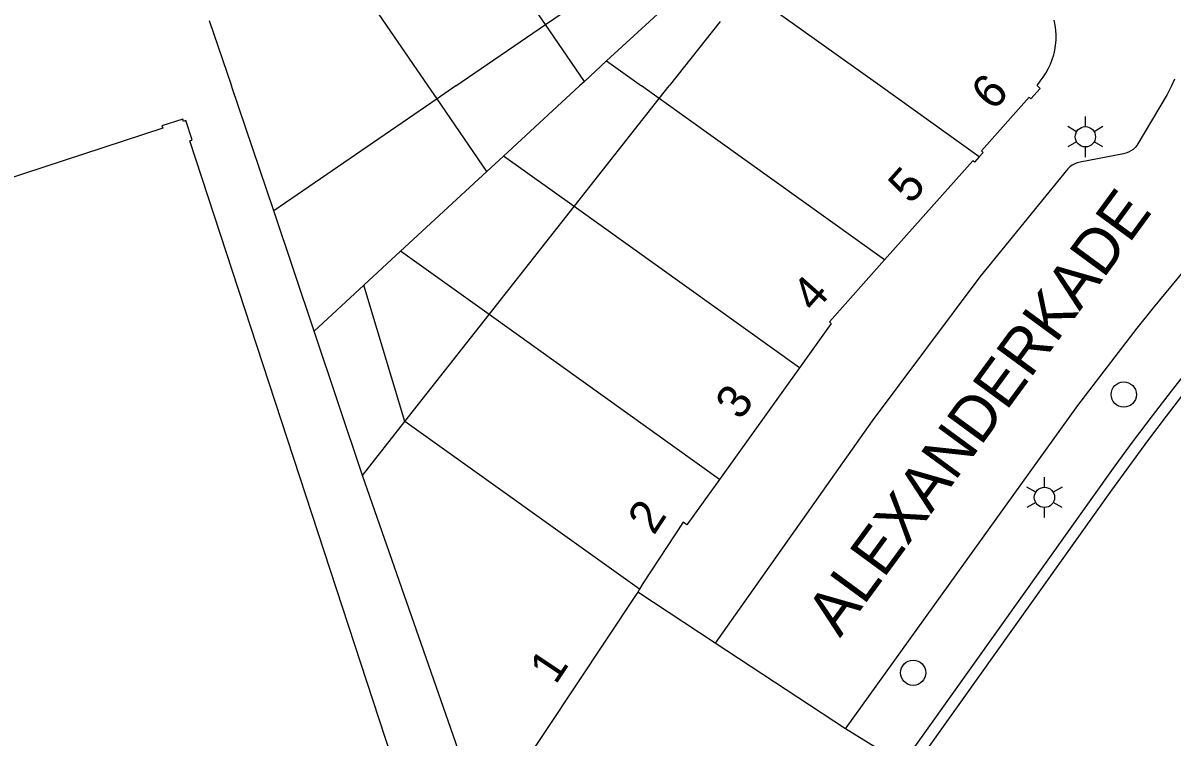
# Model space of a CAD drawing. Extents: x 122462 to 123306, y 485548 to 486417.
# Drawn here: x 123082 to 123133.1, y 486221.1 to 486252.8 of the extents above; entities that cross this region are included whole.
import ezdxf

# ---------------------------------------------------------------- set-up
doc = ezdxf.new("R2010")
doc.units = 0
for name, color, linetype in [('B-WE-IE-MEUBILAIR_WEGMEUBILAIR_VERKEERSBORD-S', 7, 'Continuous'), ('Level 1', 7, 'Continuous'), ('Level 15', 7, 'Continuous'), ('Level 17', 7, 'Continuous'), ('Level 19', 7, 'Continuous'), ('Level 2', 7, 'Continuous'), ('Level 4', 7, 'Continuous'), ('Level 50', 7, 'Continuous'), ('Level 53', 7, 'Continuous'), ('N werkgrens', 7, 'Continuous'), ('N-WE-GR-BOOM_DOORWORTELBARE RUIMTE-G', 7, 'Continuous')]:
    doc.layers.add(name, color=color, linetype=linetype)

msp = doc.modelspace()

# ---------------------------------------------------------------- linework, layer by layer
at = {"layer": 'Level 1'}
for p, q in [((123105.187, 486252.722), (123109.999, 486256.021)), ((123090.267, 486252.909), (123091.252, 486250)), ((123101.215, 486250), (123105.187, 486252.722)), ((123112.941, 486252.859), (123110.689, 486250)), ((123093.129, 486244.457), (123091.252, 486250)), ((123101.215, 486250), (123100.376, 486249.425)), ((123110.245, 486249.437), (123110.689, 486250)), ((123100.376, 486249.425), (123093.129, 486244.457)), ((123106.467, 486244.642), (123110.245, 486249.437)), ((123102.689, 486239.848), (123106.467, 486244.642)), ((123098.954, 486235.108), (123102.689, 486239.848)), ((123116.465, 486237.484), (123112.916, 486232.526)), ((123097.066, 486232.712), (123098.954, 486235.108)), ((123102.186, 486218.038), (123097.066, 486232.712)), ((123109.361, 486227.657), (123109.285, 486227.53))]:
    msp.add_line(p, q, dxfattribs=at)
for points in [[(123127.042, 486250), (123127.025, 486250.017), (123127.147, 486250.206), (123127.282, 486250.381), (123127.404, 486250.566), (123127.513, 486250.759), (123127.608, 486250.958), (123127.689, 486251.165), (123127.754, 486251.376), (123127.805, 486251.592), (123127.84, 486251.81), (123127.859, 486252.031), (123127.863, 486252.252), (123127.851, 486252.473), (123127.823, 486252.693), (123127.779, 486252.91)], [(123127.042, 486250), (123127.15, 486249.89), (123126.741, 486249.431), (123126.667, 486249.497), (123124.547, 486247.118), (123124.62, 486247.049), (123124.445, 486246.853)], [(123124.445, 486246.853), (123124.232, 486246.613), (123124.158, 486246.68), (123120.247, 486242.275)], [(123120.247, 486242.275), (123117.807, 486239.528), (123117.88, 486239.459), (123116.465, 486237.484)], [(123112.916, 486232.526), (123111.473, 486230.511), (123111.304, 486230.632), (123109.509, 486227.91), (123109.361, 486227.657)], [(123109.285, 486227.53), (123109.219, 486227.42), (123103.891, 486219.401), (123103.969, 486219.35), (123103.62, 486218.88), (123103.193, 486219.185), (123102.38, 486218.039), (123102.32, 486218.084), (123102.186, 486218.038)]]:
    msp.add_lwpolyline(points, dxfattribs=at)
at = {"layer": 'Level 15'}
for points in [[(123121.044, 486219.902), (123130.483, 486233.136), (123131.303, 486234.253), (123132.135, 486235.36), (123132.98, 486236.457), (123133.838, 486237.545), (123134.708, 486238.622), (123135.59, 486239.69), (123136.485, 486240.748), (123137.391, 486241.795), (123138.31, 486242.831), (123139.241, 486243.857), (123140.183, 486244.872), (123141.137, 486245.877), (123142.102, 486246.87), (123143.079, 486247.852), (123144.067, 486248.823), (123145.066, 486249.782), (123145.298, 486250)], [(123146.028, 486250), (123145.494, 486249.5), (123144.51, 486248.557), (123143.537, 486247.603), (123142.575, 486246.638), (123141.624, 486245.663), (123140.684, 486244.676), (123139.756, 486243.679), (123138.838, 486242.672), (123137.933, 486241.654), (123137.038, 486240.626), (123136.156, 486239.587), (123135.285, 486238.539), (123134.427, 486237.481), (123133.58, 486236.414), (123132.746, 486235.336), (123131.924, 486234.25), (123131.114, 486233.154), (123130.317, 486232.049), (123121.451, 486219.611)]]:
    msp.add_lwpolyline(points, dxfattribs=at)
at = {"layer": 'Level 17'}
for points in [[(123132.985, 486250), (123132.985, 486249.999), (123132.789, 486249.619), (123131.445, 486247.347), (123131.366, 486247.258), (123131.277, 486247.179), (123131.179, 486247.111), (123131.074, 486247.055), (123130.962, 486247.012), (123130.847, 486246.983), (123128.924, 486246.614), (123128.803, 486246.583), (123128.687, 486246.536), (123128.577, 486246.476), (123128.476, 486246.402), (123128.385, 486246.316), (123127.407, 486245.121), (123124.481, 486241.531), (123119.691, 486235.131), (123112.719, 486225.271)], [(123118.511, 486221.461), (123128.829, 486235.821), (123131.462, 486239.244), (123132.188, 486240.152), (123133.024, 486241.177), (123133.869, 486242.193), (123134.726, 486243.2), (123135.592, 486244.198), (123136.469, 486245.188), (123137.356, 486246.168), (123138.253, 486247.14), (123139.159, 486248.102), (123140.076, 486249.055), (123141.002, 486249.998), (123141.004, 486250)], [(123133.12, 486250.297), (123132.985, 486250)]]:
    msp.add_lwpolyline(points, dxfattribs=at)
at = {"layer": 'Level 19'}
for p, q in [((123106.919, 486250.195), (123105.187, 486252.722)), ((123107.907, 486251.108), (123106.919, 486250.195)), ((123107.907, 486251.108), (123109.457, 486250)), ((123106.708, 486250), (123103.334, 486246.885)), ((123106.919, 486250.195), (123106.708, 486250)), ((123110.245, 486249.437), (123109.457, 486250)), ((123102.589, 486246.197), (123100.376, 486249.425)), ((123103.334, 486246.885), (123102.589, 486246.197)), ((123106.467, 486244.642), (123103.334, 486246.885)), ((123098.761, 486242.66), (123102.589, 486246.197)), ((123094.92, 486239.113), (123093.129, 486244.457)), ((123098.761, 486242.66), (123097.134, 486241.158)), ((123102.689, 486239.848), (123098.761, 486242.66)), ((123097.134, 486241.158), (123094.92, 486239.113)), ((123098.954, 486235.108), (123097.134, 486241.158)), ((123097.066, 486232.712), (123094.92, 486239.113))]:
    msp.add_line(p, q, dxfattribs=at)
msp.add_lwpolyline([(123107.907, 486251.108), (123111.194, 486254.144), (123111.256, 486254.187)], dxfattribs=at)
at = {"layer": 'Level 2'}
msp.add_lwpolyline([(123105.234, 486197.313), (123103.817, 486206.594), (123095.897, 486205.385), (123095.505, 486206.603), (123101.179, 486208.427), (123101.212, 486208.327), (123102.143, 486208.631), (123102.112, 486208.726), (123102.207, 486208.757), (123101.972, 486209.491), (123101.872, 486209.459), (123089.397, 486247.567), (123089.503, 486247.602), (123089.223, 486248.457), (123089.118, 486248.423), (123089.084, 486248.526), (123088.164, 486248.225), (123088.198, 486248.122), (123070.539, 486242.34)], dxfattribs=at)
at = {"layer": 'Level 4'}
for p, q in [((123105.187, 486252.722), (123097.883, 486263.376)), ((123099.982, 486250), (123093.111, 486260.017)), ((123120.048, 486250), (123114.713, 486253.818)), ((123100.376, 486249.425), (123099.982, 486250)), ((123124.445, 486246.853), (123120.048, 486250)), ((123120.247, 486242.275), (123110.245, 486249.437)), ((123116.465, 486237.484), (123106.467, 486244.642)), ((123112.916, 486232.526), (123102.689, 486239.848)), ((123109.361, 486227.657), (123098.954, 486235.108))]:
    msp.add_line(p, q, dxfattribs=at)
at = {"layer": 'Level 50'}
for p, q in [((123129.159, 486248.19), (123129.159, 486248.64)), ((123128.769, 486247.965), (123128.379, 486248.19)), ((123129.938, 486248.19), (123129.548, 486247.965)), ((123128.769, 486247.515), (123128.379, 486247.29)), ((123129.938, 486247.29), (123129.548, 486247.515)), ((123129.159, 486246.84), (123129.159, 486247.29)), ((123127.344, 486232.187), (123127.344, 486232.637)), ((123126.954, 486231.962), (123126.564, 486232.187)), ((123128.123, 486232.187), (123127.733, 486231.962)), ((123126.954, 486231.512), (123126.564, 486231.287)), ((123127.344, 486230.837), (123127.344, 486231.287)), ((123128.123, 486231.287), (123127.733, 486231.512))]:
    msp.add_line(p, q, dxfattribs=at)
for centre in [(123129.159, 486247.74), (123127.344, 486231.737)]:
    msp.add_circle(centre, 0.45, dxfattribs=at)
at = {"layer": 'Level 53'}
for centre in [(123130.864, 486236.299), (123121.516, 486223.954)]:
    msp.add_circle(centre, 0.56, dxfattribs=at)
at = {"layer": 'N werkgrens'}
for p, q in [((123112.719, 486225.271), (123109.285, 486227.53)), ((123118.511, 486221.461), (123112.719, 486225.271)), ((123120.837, 486220.029), (123118.511, 486221.461))]:
    msp.add_line(p, q, dxfattribs=at)

# ---------------------------------------------------------------- texts
at = {"layer": 'B-WE-IE-MEUBILAIR_WEGMEUBILAIR_VERKEERSBORD-S'}
for s, rotation, p in [('6', 48.2948, (123125.082, 486248.845)), ('5', 48.4156, (123121.403, 486244.705)), ('4', 48.4025, (123117.126, 486239.889)), ('3', 54.3775, (123113.847, 486235.115)), ('2', 56.6035, (123110.002, 486230.019)), ('1', 56.3754, (123105.64, 486223.388))]:
    msp.add_text(s, height=1.5, rotation=rotation, dxfattribs=at).set_placement(p)
at = {"layer": 'N-WE-GR-BOOM_DOORWORTELBARE RUIMTE-G'}
for s, rotation, p in [('ALEXANDERPLEIN', 304.8963, (123124.344, 486270.233)), ('ALEXANDERKADE', 53.7443, (123118.265, 486225.472))]:
    msp.add_text(s, height=2, rotation=rotation, dxfattribs=at).set_placement(p)

doc.saveas('drawing.dxf')
